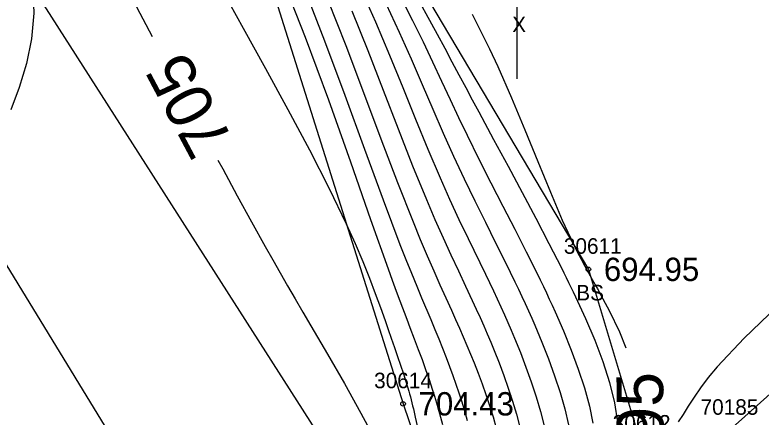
# Model space of a CAD drawing. Extents: x 1376587 to 1378239, y 1000335 to 1003031.
# Drawn here: x 1377325.31 to 1377373.31, y 1001717.96 to 1001743.81 of the extents above; entities that cross this region are included whole.
import ezdxf

# ---------------------------------------------------------------- set-up
doc = ezdxf.new("R2010")
doc.units = 0
for name, color, linetype in [('RD_DTM_BkLn1', 7, 'Continuous'), ('RD_DTM_BkLn2', 7, 'Continuous'), ('RD_DTM_BkLn_txCode', 7, 'Continuous'), ('RD_DTM_Major1', 7, 'Continuous'), ('RD_DTM_Major1_Lbl', 7, 'Continuous'), ('RD_DTM_Minor1', 7, 'Continuous'), ('RD_EX_H2O', 7, 'Continuous'), ('RD_EX_H2O_txCode', 7, 'Continuous'), ('RD_EX_Misc', 7, 'Continuous'), ('RD_EX_Misc_txCode', 7, 'Continuous'), ('RD_EX_Road', 7, 'Continuous'), ('RD_EX_TX_Misc_ELEV', 7, 'Continuous'), ('RD_SMD_Locator', 7, 'Continuous')]:
    doc.layers.add(name, color=color, linetype=linetype)

msp = doc.modelspace()

# ---------------------------------------------------------------- linework, layer by layer
at = {"layer": 'RD_DTM_BkLn1'}
msp.add_lwpolyline([(1377340.411, 1001702.156), (1377308.865, 1001753.727), (1377278.246, 1001805.238), (1377245.962, 1001858.008), (1377214.824, 1001910.42), (1377182.966, 1001962.109), (1377151.242, 1002015.115), (1377120.387, 1002065.538), (1377089.615, 1002116.564), (1377055.769, 1002172.475), (1377024.269, 1002225.826), (1377004.131, 1002257.876), (1377003.447, 1002259.314)], dxfattribs=at)
at = {"layer": 'RD_DTM_BkLn2'}
for points in [[(1377277.732, 1001856.876), (1377303.39, 1001824.707), (1377324.239, 1001791.265), (1377362.197, 1001727.456), (1377365.624, 1001716.092), (1377353.048, 1001710.664)], [(1377265.466, 1001850.587), (1377292.443, 1001820.599), (1377313.947, 1001783.2), (1377339.818, 1001751.965), (1377350.273, 1001718.813), (1377353.048, 1001710.664), (1377351.143, 1001709.008)]]:
    msp.add_lwpolyline(points, dxfattribs=at)
at = {"layer": 'RD_DTM_Major1'}
for points in [[(1377325.203, 1001758.956), (1377325.704, 1001758.06), (1377326.195, 1001757.179), (1377326.683, 1001756.297), (1377327.177, 1001755.398), (1377327.687, 1001754.466), (1377328.894, 1001752.235), (1377330.19, 1001749.821), (1377331.543, 1001747.283), (1377332.925, 1001744.684), (1377334.128, 1001742.421)], [(1377346.971, 1001744.061), (1377348.004, 1001741.516), (1377349.003, 1001738.971), (1377349.967, 1001736.485), (1377350.894, 1001734.119), (1377351.783, 1001731.934), (1377352.325, 1001730.667), (1377352.85, 1001729.487), (1377353.355, 1001728.385), (1377353.839, 1001727.351), (1377354.298, 1001726.375), (1377354.732, 1001725.448), (1377354.986, 1001724.898), (1377355.23, 1001724.36), (1377355.466, 1001723.828), (1377355.695, 1001723.301), (1377355.918, 1001722.773), (1377356.136, 1001722.241), (1377356.45, 1001721.447), (1377356.754, 1001720.639), (1377357.043, 1001719.819), (1377357.315, 1001718.991), (1377357.566, 1001718.157), (1377357.793, 1001717.319)], [(1377354.723, 1001743.85), (1377355.28, 1001742.752), (1377355.828, 1001741.637), (1377356.369, 1001740.488), (1377357.254, 1001738.489), (1377358.119, 1001736.428), (1377358.957, 1001734.381), (1377359.761, 1001732.421), (1377360.523, 1001730.626), (1377361.238, 1001729.069), (1377361.485, 1001728.572), (1377361.728, 1001728.107), (1377361.969, 1001727.663), (1377362.21, 1001727.231), (1377362.453, 1001726.799), (1377362.702, 1001726.358), (1377362.732, 1001726.305), (1377362.761, 1001726.252), (1377362.791, 1001726.199), (1377362.821, 1001726.146), (1377362.85, 1001726.092), (1377362.88, 1001726.038), (1377363.542, 1001724.802), (1377364.195, 1001723.438), (1377364.605, 1001722.407)], [(1377338.365, 1001734.48), (1377338.672, 1001733.909), (1377339.612, 1001732.178), (1377340.524, 1001730.518), (1377341.41, 1001728.927), (1377341.89, 1001728.077), (1377342.367, 1001727.239), (1377342.846, 1001726.403), (1377343.333, 1001725.562), (1377343.83, 1001724.705), (1377344.344, 1001723.826), (1377345.409, 1001722.008), (1377346.501, 1001720.118), (1377347.57, 1001718.211), (1377348.564, 1001716.339)]]:
    msp.add_lwpolyline(points, dxfattribs=at)
at = {"layer": 'RD_DTM_Minor1'}
for points in [[(1377325.273, 1001749.675), (1377326.02, 1001747.641), (1377326.45, 1001745.573), (1377326.519, 1001743.912), (1377326.369, 1001742.273), (1377326.044, 1001740.678), (1377325.588, 1001739.149), (1377325.045, 1001737.709)], [(1377342.457, 1001746.258), (1377343.983, 1001742.388), (1377345.478, 1001738.343), (1377346.896, 1001734.356), (1377348.19, 1001730.659), (1377349.314, 1001727.485), (1377349.581, 1001726.75), (1377349.833, 1001726.064), (1377350.072, 1001725.423), (1377350.513, 1001724.255), (1377350.717, 1001723.718), (1377350.993, 1001722.994), (1377351.252, 1001722.31), (1377351.496, 1001721.654), (1377351.726, 1001721.016), (1377351.946, 1001720.383), (1377352.157, 1001719.745), (1377352.292, 1001719.315), (1377352.425, 1001718.876), (1377352.554, 1001718.427), (1377352.681, 1001717.966), (1377352.806, 1001717.492)], [(1377349.37, 1001746.454), (1377350.894, 1001743.446), (1377351.56, 1001742.079), (1377352.177, 1001740.787), (1377352.756, 1001739.555), (1377353.31, 1001738.371), (1377353.852, 1001737.22), (1377354.393, 1001736.09), (1377355.156, 1001734.543), (1377355.931, 1001733.014), (1377356.706, 1001731.508), (1377357.467, 1001730.031), (1377358.204, 1001728.589), (1377358.904, 1001727.186), (1377359.105, 1001726.774), (1377359.302, 1001726.364), (1377359.496, 1001725.957), (1377359.686, 1001725.55), (1377359.873, 1001725.143), (1377360.057, 1001724.734), (1377360.592, 1001723.502), (1377361.094, 1001722.264), (1377361.548, 1001721.036), (1377361.942, 1001719.832), (1377362.263, 1001718.669), (1377362.496, 1001717.562)], [(1377338.634, 1001745.412), (1377339.997, 1001742.957), (1377341.428, 1001740.367), (1377342.866, 1001737.728), (1377344.252, 1001735.127), (1377345.524, 1001732.65), (1377346.624, 1001730.385), (1377347.197, 1001729.117), (1377347.691, 1001727.955), (1377348.119, 1001726.888), (1377348.491, 1001725.908), (1377348.819, 1001725.003), (1377349.115, 1001724.166), (1377349.183, 1001723.971), (1377349.25, 1001723.779), (1377349.317, 1001723.591), (1377349.382, 1001723.404), (1377349.447, 1001723.22), (1377349.511, 1001723.038), (1377349.72, 1001722.442), (1377349.923, 1001721.861), (1377350.118, 1001721.293), (1377350.303, 1001720.734), (1377350.478, 1001720.181), (1377350.642, 1001719.633), (1377350.695, 1001719.446), (1377350.746, 1001719.259), (1377350.797, 1001719.071), (1377350.846, 1001718.882), (1377350.894, 1001718.692), (1377350.941, 1001718.499), (1377351.063, 1001717.966), (1377351.179, 1001717.409)], [(1377343.928, 1001745.486), (1377345.223, 1001742.146), (1377346.527, 1001738.65), (1377347.798, 1001735.181), (1377348.996, 1001731.922), (1377350.079, 1001729.055), (1377350.458, 1001728.089), (1377350.816, 1001727.2), (1377351.152, 1001726.379), (1377351.47, 1001725.616), (1377352.053, 1001724.232), (1377352.32, 1001723.594), (1377352.573, 1001722.981), (1377352.815, 1001722.385), (1377353.046, 1001721.8), (1377353.268, 1001721.217), (1377353.483, 1001720.63), (1377353.676, 1001720.081), (1377353.864, 1001719.52), (1377354.047, 1001718.945), (1377354.224, 1001718.356), (1377354.396, 1001717.75)], [(1377347.546, 1001745.524), (1377348.507, 1001743.361), (1377349.41, 1001741.225), (1377350.265, 1001739.136), (1377351.084, 1001737.113), (1377351.877, 1001735.175), (1377352.654, 1001733.34), (1377353.265, 1001731.968), (1377353.869, 1001730.667), (1377354.458, 1001729.433), (1377355.574, 1001727.138), (1377356.089, 1001726.067), (1377356.332, 1001725.552), (1377356.566, 1001725.044), (1377356.794, 1001724.542), (1377357.016, 1001724.042), (1377357.233, 1001723.542), (1377357.446, 1001723.038), (1377357.823, 1001722.108), (1377358.184, 1001721.165), (1377358.524, 1001720.216), (1377358.836, 1001719.267), (1377359.115, 1001718.324), (1377359.356, 1001717.396)], [(1377350.77, 1001745.679), (1377352.467, 1001742.572), (1377352.958, 1001741.662), (1377353.425, 1001740.792), (1377353.873, 1001739.955), (1377354.305, 1001739.145), (1377354.726, 1001738.355), (1377355.141, 1001737.58), (1377356.094, 1001735.808), (1377357.029, 1001734.077), (1377357.939, 1001732.387), (1377358.819, 1001730.737), (1377359.664, 1001729.126), (1377360.465, 1001727.554), (1377360.621, 1001727.242), (1377360.775, 1001726.931), (1377360.928, 1001726.621), (1377361.078, 1001726.311), (1377361.228, 1001726.001), (1377361.375, 1001725.69), (1377362.013, 1001724.302), (1377362.605, 1001722.911), (1377363.128, 1001721.532), (1377363.561, 1001720.182), (1377363.882, 1001718.875), (1377364.071, 1001717.626)], [(1377345.432, 1001744.783), (1377346.593, 1001741.839), (1377347.741, 1001738.823), (1377348.857, 1001735.851), (1377349.922, 1001733.041), (1377350.916, 1001730.51), (1377351.383, 1001729.375), (1377351.827, 1001728.329), (1377352.25, 1001727.362), (1377352.652, 1001726.463), (1377353.032, 1001725.622), (1377353.392, 1001724.827), (1377353.655, 1001724.24), (1377353.908, 1001723.67), (1377354.152, 1001723.11), (1377354.389, 1001722.557), (1377354.619, 1001722.005), (1377354.844, 1001721.45), (1377355.105, 1001720.782), (1377355.36, 1001720.101), (1377355.606, 1001719.407), (1377355.842, 1001718.699), (1377356.066, 1001717.976), (1377356.276, 1001717.24)], [(1377349.192, 1001744.501), (1377350.026, 1001742.706), (1377350.795, 1001740.986), (1377351.514, 1001739.334), (1377352.199, 1001737.743), (1377352.866, 1001736.209), (1377353.528, 1001734.725), (1377354.209, 1001733.266), (1377354.893, 1001731.852), (1377355.571, 1001730.485), (1377356.233, 1001729.163), (1377356.87, 1001727.887), (1377357.473, 1001726.656), (1377357.7, 1001726.183), (1377357.92, 1001725.716), (1377358.135, 1001725.251), (1377358.345, 1001724.788), (1377358.552, 1001724.325), (1377358.754, 1001723.858), (1377359.203, 1001722.783), (1377359.629, 1001721.696), (1377360.023, 1001720.61), (1377360.376, 1001719.537), (1377360.679, 1001718.487), (1377360.924, 1001717.473)], [(1377374.344, 1001725.069), (1377372.227, 1001723.032), (1377370.486, 1001721.2), (1377369.906, 1001720.497), (1377369.415, 1001719.841), (1377368.996, 1001719.231), (1377368.629, 1001718.663), (1377368.295, 1001718.136), (1377367.976, 1001717.646)]]:
    msp.add_lwpolyline(points, dxfattribs=at)
at = {"layer": 'RD_EX_H2O'}
msp.add_lwpolyline([(1377371.252, 1001717.109), (1377416.25, 1001757.296), (1377475.229, 1001784.803), (1377512.738, 1001817.7), (1377552.09, 1001850.898), (1377560.519, 1001889.442), (1377574.43, 1001946.767), (1377597.904, 1001999.745), (1377634.426, 1002044.577), (1377653.836, 1002074.863)], dxfattribs=at)
at = {"layer": 'RD_EX_Misc'}
msp.add_line((1377357.612, 1001739.7), (1377357.612, 1001749.7), dxfattribs=at)
at = {"layer": 'RD_EX_Road'}
msp.add_lwpolyline([(1377350.339, 1001708.261), (1377317.923, 1001758.892), (1377286.961, 1001809.893), (1377254.767, 1001863.401), (1377224.604, 1001914.857), (1377192.26, 1001967.361), (1377160.973, 1002019.841), (1377129.715, 1002070.663), (1377099.389, 1002121.709), (1377064.159, 1002179.082), (1377033.485, 1002231.09), (1377014.7, 1002262.97), (1377013.314, 1002264.907)], dxfattribs=at)
at = {"layer": 'RD_SMD_Locator'}
for centre in [(1377362.197, 1001727.456), (1377350.273, 1001718.813)]:
    msp.add_circle(centre, 0.15, dxfattribs=at)

# ---------------------------------------------------------------- texts
at = {"layer": 'RD_DTM_BkLn_txCode'}
for s, p in [('30611', (1377360.622, 1001728.456)), ('BS', (1377361.417, 1001725.456)), ('30614', (1377348.415, 1001719.813)), ('30612', (1377363.766, 1001717.092))]:
    msp.add_text(s, height=1, dxfattribs=at).set_placement(p)
at = {"layer": 'RD_DTM_Major1_Lbl'}
for s, rotation, p in [('705', 118.0866, (1377339.399, 1001735.715)), ('695', 90.5001, (1377367.061, 1001714.169))]:
    msp.add_text(s, height=3, rotation=rotation, dxfattribs=at).set_placement(p)
at = {"layer": 'RD_EX_H2O_txCode'}
msp.add_text('70185', height=1, dxfattribs=at).set_placement((1377369.417, 1001718.109))
at = {"layer": 'RD_EX_Misc_txCode'}
msp.add_text('X', height=1, dxfattribs=at).set_placement((1377357.297, 1001742.7))
at = {"layer": 'RD_EX_TX_Misc_ELEV'}
for s, p in [('694.95', (1377363.197, 1001726.706)), ('704.43', (1377351.273, 1001718.063))]:
    msp.add_text(s, height=1.5, dxfattribs=at).set_placement(p)

doc.saveas('drawing.dxf')
